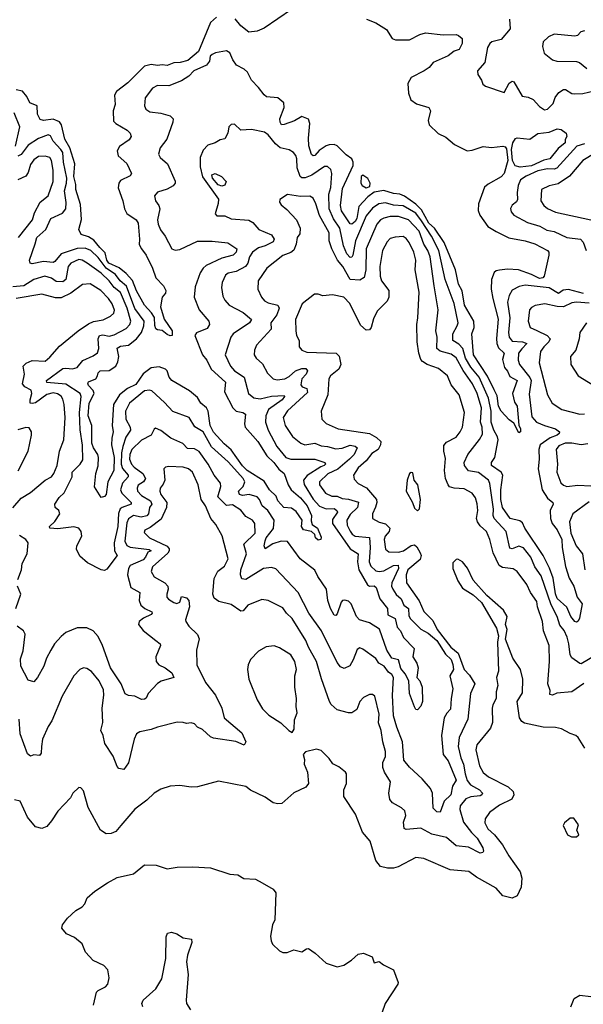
# Model space of a CAD drawing. Extents: x 1690054 to 1842981, y 782881 to 914114.
# Tile 412 of 656: x 1757927 to 1761438, y 896550 to 902682. Entities that reach past the tile are written whole.
import ezdxf

# ---------------------------------------------------------------- set-up
doc = ezdxf.new("R2010")
doc.units = 0

msp = doc.modelspace()

# ---------------------------------------------------------------- linework, layer by layer
at = {"layer": '0CON10XD'}
for points in [[(1759620.4, 902745), (1759449.4, 902630.6), (1759405, 902610), (1759355, 902605.5), (1759304.4, 902645), (1759268.1, 902688.1)], [(1759151.8, 902698.2), (1759114.8, 902665.2), (1759040, 902485), (1758975, 902429.3), (1758926.8, 902416.8), (1758886.6, 902413.4), (1758845, 902398.2), (1758815, 902402.2), (1758785, 902396.4), (1758745, 902404.3), (1758705, 902392.6), (1758600, 902290), (1758530.7, 902235), (1758517.3, 902212.7), (1758521.6, 902155), (1758508.3, 902115), (1758511, 902051), (1758525, 902035.5), (1758597.1, 901995), (1758614.4, 901975), (1758621.4, 901955), (1758609.2, 901935), (1758548.3, 901891.7), (1758535, 901866.7), (1758540, 901835), (1758595, 901785.8), (1758624.2, 901725), (1758615, 901710), (1758555, 901680.8), (1758544.8, 901665.2), (1758539.2, 901635), (1758568.6, 901555), (1758578.7, 901505), (1758593.4, 901475), (1758652, 901435), (1758665, 901415.3), (1758674, 901315), (1758671.6, 901281.6), (1758684.7, 901254.7), (1758715.2, 901215.2), (1758754.6, 901135), (1758774.7, 901074.7), (1758822, 901025), (1758836.7, 900995), (1758835, 900980), (1758813.3, 900955), (1758803.9, 900893.9), (1758827, 900817), (1758875.7, 900745), (1758877.5, 900715), (1758865, 900712.5), (1758845, 900722.5), (1758815, 900746.7), (1758785, 900750), (1758775, 900757.5), (1758767.8, 900777.8), (1758766.9, 900826.9), (1758747.6, 900857.6), (1758703.6, 900905), (1758655, 900993.1), (1758628.9, 901058.9), (1758591, 901101), (1758546.8, 901136.8), (1758482.8, 901165), (1758470.5, 901185), (1758459.8, 901229.8), (1758425, 901263), (1758389.4, 901309.4), (1758355, 901330), (1758308.8, 901345), (1758296.2, 901375), (1758312.3, 901437.7), (1758305, 901531.1), (1758276.9, 901625), (1758276.8, 901655), (1758263.7, 901705), (1758270, 901785), (1758239.9, 901885), (1758208, 901938), (1758187.3, 902027.3), (1758175, 902046.7), (1758135, 902063.8), (1758075, 902053.8), (1758055, 902060), (1758037.7, 902095), (1758035, 902145.5), (1757989.5, 902165), (1757972, 902205), (1757945, 902236.8), (1757905.7, 902245.7)], [(1760087.1, 902685), (1760145, 902662.8), (1760211.4, 902621.4), (1760246.1, 902566.1), (1760267.3, 902557.3), (1760355, 902557.5), (1760418.7, 902591.3), (1760455, 902600), (1760565, 902587.8), (1760645, 902590), (1760660, 902585), (1760682.5, 902565), (1760682.9, 902535), (1760663.6, 902496.4), (1760633.2, 902486.8), (1760595, 902456.7), (1760502.3, 902415), (1760476.6, 902385), (1760446.9, 902363.1), (1760365, 902322.5), (1760344.6, 902284.6), (1760348.8, 902225), (1760363.8, 902183.8), (1760398.6, 902158.6), (1760474.6, 902134.6), (1760485.5, 902115), (1760470.9, 902055), (1760476.7, 902026.7), (1760533.1, 901973.1), (1760581.1, 901951.1), (1760635, 901904.5), (1760715, 901865.6), (1760745, 901869.1), (1760813.6, 901893.6), (1760865, 901887.1), (1760935.7, 901895.7), (1760950.3, 901890.3), (1760958.7, 901878.7), (1760966.5, 901805), (1760944.8, 901725), (1760926.7, 901703.3), (1760845, 901659), (1760821.3, 901638.7), (1760784.7, 901535.3), (1760783.3, 901493.3), (1760792.5, 901465), (1760842.1, 901395), (1760895, 901363.5), (1760973, 901323), (1761075, 901304.7), (1761135, 901287.3), (1761215, 901244.4), (1761222.1, 901235), (1761222.6, 901215), (1761193.9, 901085), (1761185, 901074.2), (1761165, 901069.5), (1761114.5, 901095), (1761034.8, 901124.8), (1760965, 901127.9), (1760915, 901123.2), (1760895, 901119), (1760881.7, 901108.3), (1760864.7, 901065), (1760864.3, 901005), (1760873.3, 900945), (1760907.3, 900817.3), (1760895.8, 900695.8), (1760899.4, 900665), (1760909.6, 900639.6), (1760944.6, 900605), (1760934.2, 900565), (1760945.7, 900515.7), (1760965, 900493.8), (1760980.6, 900460.6), (1761026.2, 900435), (1760995.9, 900355), (1761009.6, 900299.6), (1761025.2, 900275), (1761036.9, 900156.9), (1761047.1, 900135), (1761045.6, 900115), (1761035, 900110), (1761005, 900168.8), (1760975, 900190), (1760925, 900244.2), (1760909.5, 900275), (1760900.2, 900340.2), (1760882.4, 900377.6), (1760841.4, 900461.4), (1760754, 900595), (1760744, 900725), (1760758.1, 900765), (1760755.2, 900805), (1760697.6, 900905), (1760683.2, 900993.2), (1760659.3, 901035), (1760641.7, 901125), (1760571.2, 901295), (1760511, 901385), (1760474.7, 901415), (1760428.7, 901498.7), (1760394.1, 901534.1), (1760322.8, 901582.8), (1760295, 901595.9), (1760255, 901600.5), (1760195, 901619), (1760135, 901608.3), (1760095, 901580), (1760040.1, 901519.9), (1760027.3, 901445), (1760016.2, 901425), (1759995, 901408.7), (1759985, 901411.2), (1759932.1, 901492.1), (1759926, 901525), (1759938.2, 901631.8), (1760003.5, 901775), (1760003.6, 901795), (1759995.3, 901815), (1759960.1, 901840.1), (1759905, 901895.9), (1759885, 901904.2), (1759855, 901903.7), (1759835, 901896.2), (1759791.3, 901868.7), (1759765, 901837.1), (1759755, 901835.5), (1759745, 901842.7), (1759726.9, 901896.9), (1759724.8, 901945), (1759734.6, 902035), (1759725, 902062), (1759685, 902080.5), (1759638.3, 902051.7), (1759575, 902028.8), (1759558.3, 902028.3), (1759548.8, 902045), (1759546.7, 902065), (1759574.1, 902135), (1759571.5, 902165), (1759535, 902195.4), (1759465, 902202.5), (1759449.1, 902215), (1759415, 902260.6), (1759370.5, 902305), (1759345, 902355.7), (1759325, 902374.4), (1759278.3, 902398.3), (1759253.5, 902433.5), (1759235.7, 902475.7), (1759215, 902489.5), (1759145.5, 902475.5), (1759125, 902465.9), (1759114.2, 902455), (1759109.2, 902425), (1759090.3, 902399.7), (1759011.8, 902365), (1758980, 902330), (1758935, 902301.2), (1758855, 902271.5), (1758785, 902271.9), (1758755, 902255.8), (1758708, 902195), (1758704.4, 902145), (1758712.5, 902125), (1758738, 902108), (1758805, 902100.4), (1758864.6, 902084.6), (1758881.9, 902065), (1758881.5, 902045), (1758842.5, 901937.5), (1758802.2, 901885), (1758791.9, 901845), (1758800.8, 901825), (1758848.1, 901785), (1758895, 901677.5), (1758894.4, 901665), (1758882.3, 901647.7), (1758845, 901627.9), (1758785, 901608), (1758766, 901585), (1758772, 901555), (1758794, 901525), (1758799.2, 901505), (1758785.6, 901435), (1758788.7, 901408.7), (1758803.8, 901373.8), (1758833.1, 901335), (1758875.5, 901255.5), (1758895, 901246.5), (1758925, 901251.1), (1759035, 901302), (1759125, 901302.7), (1759222.4, 901292.4), (1759280, 901255), (1759275, 901234), (1759256, 901215), (1759185, 901197.8), (1759088.7, 901151.3), (1759069.2, 901135), (1759051.5, 901105), (1759020.4, 901019.6), (1759014.6, 900955), (1759045, 900875.7), (1759105.8, 900805), (1759110, 900785), (1759095, 900760), (1759027.1, 900732.9), (1759018, 900715), (1759065.4, 900595), (1759091.9, 900561.9), (1759119.2, 900505), (1759209.4, 900425), (1759202.5, 900365), (1759255.2, 900265), (1759274.9, 900244.9), (1759316.4, 900236.4), (1759333.6, 900225), (1759326.6, 900165), (1759330.9, 900145), (1759409.2, 900055), (1759465.8, 899965), (1759509.3, 899925), (1759542, 899882), (1759574.4, 899855), (1759598.5, 899785), (1759618.7, 899755), (1759675.9, 899705), (1759717.7, 899655), (1759745.2, 899595), (1759741.9, 899561.9), (1759748.3, 899538.3), (1759780.8, 899515), (1759805, 899460), (1759803.3, 899445), (1759785, 899441.4), (1759770, 899455), (1759765.8, 899475.8), (1759743.8, 899493.8), (1759693.8, 899505), (1759682.5, 899525), (1759685.9, 899565.9), (1759649.8, 899619.8), (1759619.2, 899639.2), (1759571.8, 899645), (1759534.8, 899685), (1759525, 899715.4), (1759482.3, 899755), (1759448.9, 899808.9), (1759344.6, 899874.6), (1759315, 899904.1), (1759245, 900004), (1759199.7, 900039.7), (1759135, 900113.2), (1759113.5, 900155), (1759101.3, 900245), (1759090.9, 900265), (1759056.1, 900295), (1759035, 900329.6), (1758985, 900370.7), (1758874.9, 900434.9), (1758858.3, 900455), (1758845, 900494.4), (1758835, 900506.4), (1758795, 900519.6), (1758745, 900514.7), (1758695, 900476.9), (1758649.5, 900410.5), (1758597.5, 900385), (1758547.6, 900345), (1758511, 900285), (1758503.1, 900155), (1758510, 900115), (1758500.2, 900075), (1758498.7, 900035), (1758516.3, 899955), (1758514.2, 899875), (1758475.9, 899805), (1758465.4, 899725), (1758455, 899712.9), (1758435, 899706.2), (1758393.3, 899773.3), (1758401.8, 899855), (1758416.3, 899903.7), (1758418, 899955), (1758413.3, 899975), (1758387.6, 900015), (1758376.7, 900045), (1758377, 900155), (1758353.6, 900215), (1758360.6, 900295), (1758391.1, 900355), (1758385, 900372.5), (1758356, 900405), (1758350.8, 900419.2), (1758355, 900426.4), (1758402.1, 900445), (1758411.8, 900465), (1758416.5, 900483.5), (1758427.5, 900495), (1758485, 900497.8), (1758525.5, 900524.5), (1758539, 900551), (1758544.8, 900585), (1758533.4, 900636.6), (1758555, 900649.7), (1758605, 900655.2), (1758655, 900693.8), (1758685.4, 900735), (1758700.3, 900775), (1758701.2, 900805), (1758643.8, 900883.8), (1758592.4, 901022.4), (1758552.3, 901055), (1758522.9, 901095), (1758464.7, 901134.7), (1758415, 901201.3), (1758370, 901245), (1758335, 901259), (1758285, 901256.7), (1758185, 901223.2), (1758145, 901175.5), (1758135, 901171.1), (1758075, 901175.7), (1758005, 901161.5), (1757992.9, 901165), (1757988.5, 901185), (1758022.9, 901287.1)], [(1760977.8, 902685), (1760982.3, 902625), (1760925, 902558.9), (1760868, 902545), (1760855.5, 902535), (1760841.5, 902508.5), (1760823.4, 902416.6), (1760778.2, 902365), (1760780.8, 902340.8), (1760803.3, 902305), (1760810.7, 902280.7), (1760828.3, 902268.3), (1760945, 902230), (1760975, 902286.2), (1760995, 902298.8), (1761005, 902296.2), (1761055.8, 902205.8), (1761095, 902199.5), (1761125, 902186.1), (1761165, 902140.9), (1761195, 902120.9), (1761215, 902124.5), (1761250.1, 902159.9), (1761262.1, 902197.9), (1761285, 902229.6), (1761315, 902246.7), (1761327, 902247), (1761365, 902223.3), (1761385, 902220.5), (1761435, 902222.7), (1761505, 902239.6)], [(1761445, 902613.6), (1761422.2, 902607.8), (1761401.2, 902585), (1761385, 902579.5), (1761255, 902591.6), (1761220.4, 902575), (1761187.5, 902545), (1761182.5, 902515), (1761193.9, 902473.9), (1761245, 902432.2), (1761273.6, 902423.6), (1761395, 902421.8), (1761413.9, 902416.1), (1761459.1, 902379.1)], [(1757900, 901895), (1757928, 902015), (1757893.1, 902103.1)], [(1761055, 900631.9), (1761034.3, 900605), (1761032.7, 900562.7), (1761040, 900535), (1761104.3, 900454.3), (1761113, 900435), (1761099.4, 900349.4), (1761117.9, 900207.9), (1761146.2, 900176.2), (1761195, 900154.1), (1761265, 900134.7), (1761288.2, 900115), (1761287.1, 900105), (1761273.8, 900095), (1761232, 900078), (1761169.1, 900035), (1761160.6, 900005), (1761162.7, 899945), (1761156.6, 899885), (1761180.3, 899755), (1761215, 899703.1), (1761247.5, 899675), (1761250, 899665), (1761230.7, 899625), (1761232.7, 899575), (1761244.1, 899545), (1761275.5, 899505.5), (1761304.7, 899445), (1761305.8, 899395.8), (1761326.5, 899276.5), (1761349.8, 899205), (1761379.4, 899155), (1761400, 899085), (1761430, 899045), (1761414.6, 898955), (1761404.7, 898935.3), (1761395, 898930.4), (1761384.2, 898934.2), (1761359.2, 898965), (1761334, 899024), (1761275, 899077.3), (1761264.1, 899105.9), (1761249.6, 899205), (1761227.1, 899267.1), (1761188.1, 899345), (1761074, 899515), (1761058.8, 899548.8), (1761041.1, 899561.1), (1760982.3, 899575), (1760934.4, 899644.4), (1760922.9, 899695), (1760923.6, 899755), (1760936.3, 899845), (1760925.4, 899865), (1760865.5, 899905), (1760865.6, 899925), (1760885.6, 899955), (1760906.3, 900065), (1760902.4, 900085), (1760879.2, 900125), (1760864.5, 900175), (1760864.2, 900245), (1760847.3, 900325), (1760787.9, 900455), (1760737.4, 900517.4), (1760703.2, 900575), (1760686.3, 900635), (1760661.9, 900661.9), (1760625.3, 900685.3), (1760625, 900726), (1760652.8, 900775), (1760657.5, 900795), (1760633, 900915), (1760576.7, 901065), (1760537.2, 901245), (1760491.8, 901335), (1760430.4, 901429.6), (1760395, 901477.6), (1760315, 901523.5), (1760255, 901527.7), (1760205, 901542.4), (1760163.8, 901535), (1760125, 901507.6), (1760085, 901460.8), (1760017.5, 901305), (1760001.6, 901215), (1759995, 901202.5), (1759985, 901200.4), (1759965.2, 901225), (1759943.8, 901275), (1759920.7, 901385), (1759881.5, 901441.5), (1759854.1, 901505), (1759852.3, 901595), (1759865, 901636.7), (1759871.1, 901725), (1759865, 901750), (1759845, 901768.5), (1759825, 901767.1), (1759746.3, 901713.7), (1759705, 901696.5), (1759685, 901697.1), (1759674.7, 901705), (1759655, 901760.8), (1759653.8, 901815), (1759647.4, 901837.4), (1759632.3, 901855), (1759605, 901871.4), (1759550, 901885), (1759519.6, 901909.6), (1759474.6, 901964.6), (1759452.4, 901982.4), (1759371.7, 901998.3), (1759303.6, 901993.6), (1759265, 902032.5), (1759245, 902030), (1759229.2, 902015), (1759224, 901975), (1759205, 901940), (1759175, 901933.8), (1759144.4, 901915.6), (1759098.6, 901901.4), (1759070.5, 901869.5), (1759052, 901825), (1759050.5, 901765), (1759065, 901702.9), (1759164.2, 901565), (1759162.7, 901537.3), (1759144.1, 901474.1), (1759155, 901461.2), (1759205, 901460.6), (1759245, 901442.5), (1759355, 901434.6), (1759379.9, 901419.9), (1759415.7, 901375), (1759495, 901343.5), (1759512.1, 901315), (1759505, 901299.1), (1759455.9, 901274.1), (1759415, 901262.3), (1759376.1, 901235), (1759359.3, 901205), (1759347.9, 901165), (1759333.2, 901145), (1759275, 901113.8), (1759226.2, 901103.8), (1759208.8, 901091.2), (1759187.9, 901045), (1759184.7, 901015), (1759191.4, 900961.4), (1759205.3, 900935.3), (1759232.5, 900905), (1759319.4, 900859.4), (1759371.1, 900815), (1759359.1, 900795), (1759257.3, 900725), (1759241.6, 900705), (1759206.7, 900595), (1759240, 900525), (1759265, 900495.3), (1759325.2, 900455.2), (1759351.5, 900355), (1759385, 900327.7), (1759425, 900320.3), (1759495, 900337.3), (1759575, 900342.5), (1759576.9, 900335), (1759560.8, 900315), (1759476, 900255), (1759460, 900215), (1759458.2, 900175), (1759475.3, 900125), (1759527.5, 900025), (1759585, 899956), (1759616.2, 899946.2), (1759765, 899945.3), (1759826.7, 899925), (1759832.5, 899915), (1759824.2, 899905), (1759802.1, 899897.9), (1759716.5, 899843.5), (1759695.2, 899815), (1759697.8, 899787.8), (1759755, 899695.9), (1759795, 899652.9), (1759835, 899636.8), (1759885, 899637.5), (1759903.2, 899625), (1759905.9, 899615), (1759875, 899569.4), (1759875.3, 899545), (1759985.9, 899385.9), (1760035, 899356.4), (1760031.9, 899305), (1760039.3, 899255), (1760092.9, 899162.9), (1760105, 899154.5), (1760134.7, 899155.3), (1760147.6, 899145), (1760170.7, 899075), (1760217.8, 899015), (1760219.2, 898975), (1760265, 898952.7), (1760278.1, 898898.1), (1760297.8, 898875), (1760317.5, 898835), (1760383.8, 898765), (1760376.5, 898715), (1760400.5, 898675), (1760408.1, 898645), (1760401.1, 898585), (1760418.9, 898565), (1760433.3, 898525), (1760436.7, 898435), (1760425, 898406), (1760405, 898383.3), (1760395, 898386.7), (1760385, 898403.3), (1760354.4, 898485.6), (1760350.7, 898565), (1760327.4, 898607.4), (1760300.4, 898640.4), (1760287.1, 898695), (1760245, 898705.5), (1760212.9, 898755), (1760167.3, 898887.3), (1760105.3, 898925.3), (1760044.4, 898944.4), (1760024.6, 898965), (1759991.2, 899045), (1759975, 899060), (1759952.1, 899067.9), (1759938.1, 899065), (1759929.3, 899055), (1759905, 898982.5), (1759895, 898971.4), (1759885, 898974.3), (1759862.5, 899015), (1759846.2, 899065), (1759836.9, 899135), (1759784.3, 899214.3), (1759765, 899254.4), (1759674.2, 899324.2), (1759595, 899432.5), (1759555, 899434.7), (1759503.1, 899416.9), (1759455, 899386.2), (1759449.5, 899405), (1759455, 899435.8), (1759463.1, 899455), (1759507.5, 899512.5), (1759511.5, 899565), (1759472.5, 899625), (1759437.8, 899655), (1759419.7, 899695), (1759405, 899710.3), (1759355.4, 899725.4), (1759315, 899718.6), (1759295.4, 899725.4), (1759290, 899745), (1759319.5, 899775), (1759329.2, 899805), (1759319.2, 899825), (1759265, 899884.6), (1759225, 899928.7), (1759122.2, 900022.2), (1759070, 900115), (1759017, 900147), (1758982.9, 900205), (1758881.1, 900241.1), (1758828.7, 900298.7), (1758750.3, 900370.3), (1758734.7, 900374.7), (1758705, 900370), (1758611.3, 900295), (1758585.3, 900245), (1758588.8, 900195), (1758614.1, 900145), (1758616.8, 900125), (1758588.1, 900081.9), (1758568.4, 900025), (1758560.8, 899985), (1758558.7, 899915), (1758567, 899887), (1758602.5, 899845), (1758603.1, 899835), (1758566.8, 899795), (1758555.2, 899755), (1758563, 899733), (1758620.4, 899675), (1758622.1, 899665), (1758564.6, 899645), (1758553.7, 899635), (1758543.2, 899606.8), (1758538.4, 899525), (1758515.5, 899425), (1758518.4, 899375), (1758533.1, 899345), (1758469.1, 899260.9), (1758455, 899251.8), (1758435, 899255.9), (1758348.7, 899298.7), (1758301.3, 899341.3), (1758280.6, 899385), (1758282.9, 899405), (1758312.9, 899465), (1758308.8, 899495), (1758295.3, 899515.3), (1758265, 899523.6), (1758165, 899510.4), (1758113.8, 899515), (1758113.1, 899525), (1758145, 899557.5), (1758176.1, 899605), (1758170.3, 899625), (1758148.8, 899645), (1758145.3, 899665), (1758173.7, 899706.3), (1758203.6, 899735), (1758254, 899835), (1758254.7, 899865), (1758303.5, 899915), (1758319.1, 899940.9), (1758317.2, 900032.8), (1758302.6, 900127.4), (1758298.8, 900235), (1758310.6, 900335), (1758304.3, 900355), (1758215, 900413.1), (1758095, 900421.9), (1758093.1, 900435), (1758195, 900509), (1758215, 900512.6), (1758255, 900507.6), (1758285, 900515.5), (1758320.2, 900559.8), (1758385, 900588.2), (1758412.3, 900607.7), (1758420.3, 900635), (1758416.2, 900695), (1758424.1, 900715.9), (1758445, 900720.3), (1758485, 900711.6), (1758515, 900718.6), (1758590.7, 900759.3), (1758612.4, 900785), (1758618.7, 900805), (1758596.7, 900885), (1758555, 900983.7), (1758515.9, 901015), (1758484.8, 901055), (1758434.3, 901104.3), (1758346.2, 901165), (1758315.6, 901185), (1758295, 901188.2), (1758245, 901165.9), (1758229.2, 901145), (1758213.2, 901065), (1758195, 901048.9), (1758155, 901051.3), (1758125, 901073), (1758084.4, 901085.6), (1758015, 901063.9), (1757953.1, 901025), (1757885, 901018.1)], [(1758022.9, 901287.1), (1758032.9, 901325), (1758089.6, 901375), (1758120, 901445), (1758193.6, 901476.4), (1758214.8, 901505.2), (1758216.8, 901543.2), (1758206.6, 901616.6), (1758219, 901665), (1758219.5, 901695), (1758200, 901795), (1758194.8, 901855), (1758183.4, 901875), (1758135.7, 901925), (1758118.4, 901958.4), (1758105, 901964.7), (1758045, 901942.2), (1757978.8, 901901.2), (1757935, 901841.9), (1757915, 901832)], [(1761045, 901763.8), (1761012.5, 901772.5), (1760996.4, 901805), (1760991.1, 901875), (1760997.9, 901915), (1761015, 901943.1), (1761025, 901946.7), (1761105, 901938.5), (1761155, 901972.9), (1761225, 901982.5), (1761275, 902001.9), (1761299.1, 901999.1), (1761330, 901975), (1761335.8, 901955), (1761324.4, 901935.6), (1761323.8, 901915), (1761280.8, 901879.2), (1761229.7, 901815), (1761191.5, 901808.5), (1761115, 901772.9), (1761045, 901763.8)], [(1761445, 901909.9), (1761398.1, 901895), (1761272.8, 901757.2), (1761255, 901751.1), (1761215, 901754.4), (1761155, 901740.6), (1761082.2, 901707.8), (1761047.3, 901685), (1761030.9, 901649.1), (1761025.2, 901605.2), (1761028, 901562), (1761021.2, 901548.8), (1760993.6, 901526.4), (1760984.2, 901505.8), (1760987.5, 901485), (1761005, 901465.7), (1761089.1, 901419.1), (1761167.4, 901397.4), (1761211.3, 901371.3), (1761255, 901362.7), (1761335.8, 901325), (1761419.2, 901315), (1761437.2, 901297.2), (1761456.2, 901245)], [(1757919.2, 901325), (1758006.7, 901435), (1758019.6, 901480.4), (1758054.6, 901545), (1758105, 901585.6), (1758134.8, 901675), (1758136.2, 901745), (1758125.7, 901805.7), (1758115, 901823.5), (1758085, 901833.2), (1758045, 901830), (1758015, 901808.8), (1757995, 901780), (1757979.6, 901730.4), (1757965, 901707.5), (1757914.8, 901685.2)], [(1761514.2, 901854.2), (1761435, 901805.4), (1761352.2, 901707.8), (1761280.8, 901659.3), (1761225, 901647.1), (1761176.2, 901625), (1761172.9, 901555), (1761190.6, 901525), (1761215, 901505.5), (1761265, 901482.7), (1761485, 901435.9)], [(1759185, 901645.6), (1759164.1, 901654.1), (1759127.1, 901695), (1759124.3, 901715.7), (1759145, 901724.3), (1759182.9, 901705), (1759212, 901675), (1759205, 901651.2), (1759185, 901645.6)], [(1760085, 901634.9), (1760106.8, 901643.2), (1760110.2, 901665), (1760095, 901693.1), (1760065, 901714.7), (1760054.6, 901705.4), (1760051.4, 901665), (1760060.3, 901650.3), (1760085, 901634.9)], [(1761525, 898731.2), (1761425, 898671.1), (1761415, 898671.9), (1761365, 898708.1), (1761355, 898726.7), (1761348.3, 898795), (1761336.9, 898836.9), (1761317.4, 898877.4), (1761291.4, 898911.4), (1761275.7, 898965), (1761237.3, 899037.3), (1761175, 899217.7), (1761136.2, 899275), (1761110.2, 899335), (1761065, 899392.9), (1761035, 899403.8), (1760995, 899385.9), (1760980.5, 899390.5), (1760957.9, 899495), (1760883, 899575), (1760876.8, 899595), (1760877.2, 899632.8), (1760854.3, 899794.3), (1760846.6, 899815), (1760785, 899862.8), (1760722.3, 899872.3), (1760697.3, 899905), (1760696.4, 899925), (1760717.3, 899975), (1760791.7, 900068.3), (1760809.1, 900100.9), (1760808.1, 900145), (1760796.5, 900175), (1760803, 900265), (1760776.7, 900355), (1760747.5, 900415), (1760688.4, 900498.4), (1760645, 900576.3), (1760615, 900599.6), (1760545, 900617.2), (1760526.1, 900635), (1760526.3, 900705), (1760519.8, 900745), (1760534.1, 900875), (1760507.5, 901025), (1760484.5, 901205), (1760469.8, 901245), (1760444.6, 901284.6), (1760415.2, 901365), (1760348.7, 901435), (1760285.9, 901455.9), (1760235, 901455.9), (1760195, 901447.3), (1760175, 901436.8), (1760151, 901409), (1760085.2, 901255), (1760082, 901125), (1760073, 901077), (1760045, 901060.8), (1759985, 901065.2), (1759938.8, 901145), (1759906.2, 901185), (1759871.7, 901255), (1759855.3, 901305), (1759853.6, 901355), (1759793.3, 901463.2), (1759770.7, 901535), (1759755, 901570), (1759735, 901584.3), (1759675, 901580.6), (1759595, 901594.2), (1759547.1, 901562.9), (1759545.6, 901545), (1759555, 901528.6), (1759590.9, 901500.9), (1759650.6, 901435), (1759672.9, 901385), (1759672.3, 901347.7), (1759654.2, 901325), (1759649.2, 901285), (1759633.9, 901246.1), (1759615, 901232.3), (1759565, 901213.1), (1759465.3, 901134.7), (1759411.5, 901055), (1759410, 901005), (1759432.2, 900955), (1759452.3, 900932.3), (1759475, 900918.8), (1759535, 900905.4), (1759542.4, 900885), (1759529.4, 900845), (1759490.5, 900795), (1759494, 900755), (1759402.5, 900655), (1759389.4, 900625), (1759386.9, 900595), (1759400, 900575), (1759439.4, 900539.4), (1759470, 900480), (1759506.4, 900446.4), (1759531.2, 900438.8), (1759577.8, 900445), (1759605, 900460), (1759645, 900494.5), (1759685, 900510.4), (1759709.2, 900509.2), (1759720.4, 900495), (1759710.9, 900475), (1759684.2, 900445.8), (1759678.1, 900408.1), (1759685.3, 900395.3), (1759714.7, 900384.7), (1759719.5, 900360.5), (1759595, 900245.4), (1759568.8, 900205), (1759581.1, 900155), (1759627, 900087), (1759677.5, 900045), (1759702.5, 900035), (1759765, 900044.1), (1759805, 900028.9), (1759845, 900024.7), (1759895, 900008.7), (1759935, 900013.2), (1759985, 900033.1), (1760016, 900026), (1760028.2, 900015), (1760009.2, 899975), (1759981.3, 899945), (1759907.7, 899882.3), (1759847, 899853), (1759794.7, 899805), (1759794.5, 899784.5), (1759832.5, 899732.5), (1759872, 899715), (1759905, 899715.3), (1759935, 899701), (1759975, 899696.8), (1760037, 899677), (1760031.1, 899645), (1759985, 899600), (1759965.2, 899565), (1759967.6, 899535), (1759985, 899496.5), (1759998, 899478), (1760016, 899466), (1760106.5, 899456.5), (1760110.5, 899395), (1760103.5, 899305), (1760115, 899278.9), (1760145, 899250), (1760165, 899245.7), (1760195, 899250), (1760255, 899283.4), (1760284.8, 899284.8), (1760285.8, 899265), (1760243.9, 899175), (1760243.7, 899155), (1760251.7, 899135), (1760272.2, 899102.2), (1760303.3, 899075), (1760318.9, 899035), (1760348.1, 899015), (1760350.2, 898970.2), (1760360.3, 898950.3), (1760425, 898886.5), (1760470.6, 898860.6), (1760525.5, 898815), (1760579.9, 898729.9), (1760615, 898698.1), (1760625.3, 898665.3), (1760628.6, 898635), (1760605.8, 898595), (1760624.6, 898514.6), (1760613.6, 898455), (1760611.1, 898388.9), (1760586.8, 898363.2), (1760571.8, 898335), (1760553.9, 898225), (1760563.7, 898105), (1760595, 898065.5), (1760644.7, 897945), (1760622, 897908), (1760613.1, 897855), (1760571.6, 897815), (1760545, 897747.1), (1760525, 897747.9), (1760502.1, 897772.1), (1760498.9, 897865), (1760485, 897893.8), (1760433.2, 897953.2), (1760355, 898025.8), (1760319.5, 898069.5), (1760312.3, 898185), (1760276.1, 898275), (1760256, 898346), (1760250, 898475), (1760255.1, 898585.1), (1760245.6, 898605), (1760225, 898619), (1760197.8, 898655), (1760164.9, 898674.9), (1760145, 898703), (1760065, 898762.2), (1760045, 898770), (1760029.3, 898760.7), (1760003.8, 898695), (1759982.2, 898657.8), (1759948.3, 898641.7), (1759925, 898650.8), (1759905, 898679.2), (1759806.5, 898876.5), (1759728.2, 898985), (1759661.1, 899115), (1759522.8, 899262.8), (1759495, 899270.5), (1759445, 899263.8), (1759335, 899196.5), (1759310.6, 899200.6), (1759302.2, 899225), (1759305.2, 899255), (1759340.6, 899355), (1759322.7, 899415), (1759392.8, 899485), (1759392.5, 899545), (1759376.7, 899565), (1759335, 899589.1), (1759305, 899628.2), (1759251.7, 899661.7), (1759215, 899657.1), (1759160.8, 899710.8), (1759179.5, 899775), (1759176.9, 899795), (1759138.5, 899845), (1759100.3, 899915), (1759045, 899992.2), (1759015, 900008.9), (1758972.1, 900012.1), (1758942.3, 900042.3), (1758867.5, 900075), (1758805, 900123.1), (1758772.7, 900137.3), (1758765, 900132.5), (1758746.2, 900093.8), (1758685, 900062.8), (1758624.4, 900005), (1758612.6, 899975), (1758611.6, 899945), (1758623.6, 899915), (1758639.6, 899895), (1758693.9, 899855), (1758709.8, 899825), (1758698.4, 899805), (1758665, 899783.1), (1758658, 899765), (1758660.6, 899745), (1758685, 899719), (1758741.3, 899685), (1758750.6, 899665), (1758735, 899643.8), (1758728.6, 899605), (1758718.1, 899591.9), (1758684.3, 899584.3), (1758635, 899593.6), (1758605, 899574), (1758595, 899548), (1758581, 899435), (1758595, 899408.5), (1758615, 899397.2), (1758732.7, 899382.7), (1758746.2, 899375), (1758725, 899366.9), (1758711, 899335), (1758695, 899318.7), (1758615, 899283.1), (1758604.7, 899265), (1758597.9, 899225), (1758619.6, 899145), (1758674.4, 899115), (1758671.5, 899065), (1758680.9, 899035), (1758705.5, 899015), (1758750, 898995), (1758751.9, 898985), (1758745, 898977.2), (1758697.8, 898955), (1758671.4, 898935), (1758666.9, 898915), (1758695, 898877.5), (1758775.6, 898815)], [(1761441.2, 898548.8), (1761365, 898496.5), (1761272.9, 898487.1), (1761245, 898474.3), (1761228.8, 898478.8), (1761231.4, 898505), (1761216.7, 898545), (1761226.8, 898685), (1761225.4, 898785), (1761190, 898875), (1761184.1, 898935), (1761152.7, 899025), (1761148.1, 899058.1), (1761108.9, 899115), (1761085.4, 899165), (1761025, 899246.4), (1761001.3, 899261.3), (1760935, 899270.4), (1760913.2, 899283.2), (1760875, 899360.8), (1760855.3, 899445), (1760835.3, 899495), (1760795, 899529.6), (1760777.9, 899555), (1760773.1, 899575), (1760780.3, 899625), (1760777.4, 899667.4), (1760765.4, 899705), (1760745, 899734.3), (1760695, 899760.4), (1760632.5, 899765), (1760605, 899773.5), (1760594.7, 899784.7), (1760578.6, 899825), (1760572.7, 899875), (1760579.1, 899949.1), (1760568.6, 899995), (1760569, 900031), (1760585, 900051.2), (1760645, 900082.5), (1760670.6, 900115), (1760685.5, 900144.5), (1760698.5, 900235), (1760665, 900346), (1760615, 900409.2), (1760590.8, 900465), (1760535, 900510.7), (1760465.6, 900535), (1760435, 900553.9), (1760425, 900566.9), (1760412.5, 900605), (1760403.3, 900675), (1760400.7, 900785), (1760405.9, 900825), (1760414.6, 900985), (1760391.2, 901125), (1760394, 901184), (1760381.8, 901235), (1760353.2, 901295), (1760335, 901319.1), (1760315, 901331.2), (1760265, 901327.9), (1760235, 901319.1), (1760215, 901298.6), (1760186.2, 901245), (1760170, 901145), (1760171.4, 901085), (1760181.5, 901055), (1760225.7, 900995), (1760225.7, 900955), (1760215, 900928.5), (1760153, 900867), (1760131, 900819), (1760115.3, 900765), (1760105, 900751.1), (1760085, 900748.5), (1760049.4, 900779.4), (1759983.4, 900915), (1759945, 900954.6), (1759875, 900969.5), (1759815, 900962.9), (1759785, 900972.5), (1759762.5, 900972.5), (1759687.1, 900912.9), (1759645.5, 900815), (1759646.7, 900745), (1759651.8, 900715), (1759667.8, 900685), (1759667.5, 900645), (1759683.8, 900623.8), (1759715, 900612.5), (1759898.8, 900605), (1759917.3, 900587.3), (1759927.1, 900535), (1759914.2, 900505.8), (1759863.3, 900465), (1759852.2, 900445), (1759846.7, 900345), (1759804.4, 900245), (1759808.1, 900195), (1759835, 900166.7), (1759910, 900135), (1760105, 900106.1), (1760150, 900080), (1760175.4, 900055), (1760174, 900035), (1760160, 900005), (1760119.9, 899980.1), (1760086, 899934), (1760035, 899891.9), (1760006.7, 899845), (1760010.6, 899820.6), (1760035, 899793.1), (1760086.4, 899766.4), (1760148.4, 899695), (1760150.6, 899675), (1760143.3, 899646.7), (1760123.6, 899605), (1760124.4, 899575), (1760165, 899553.4), (1760205, 899543.4), (1760231.8, 899515), (1760227.8, 899495), (1760204.1, 899465), (1760197.3, 899445), (1760205, 899384.3), (1760227, 899367), (1760286, 899366), (1760316.7, 899375), (1760365, 899406.9), (1760385, 899412.2), (1760400, 899400), (1760422.1, 899362.1), (1760427.5, 899345), (1760420.3, 899319.7), (1760343.5, 899255), (1760334.3, 899225), (1760335.2, 899175.2), (1760415, 899062.1), (1760445, 898996.9), (1760499.8, 898939.8), (1760527.8, 898885), (1760613.1, 898775), (1760657.8, 898737.8), (1760695.1, 898635), (1760729.4, 898599.4), (1760760.9, 898545), (1760734.8, 898485.2), (1760717.7, 898325), (1760665, 898210.6), (1760657.5, 898155), (1760673.9, 898085), (1760692.1, 898045), (1760701, 897985), (1760715, 897944.1), (1760735, 897917), (1760790.8, 897885), (1760808.8, 897865), (1760806.4, 897855), (1760795, 897848.8), (1760737.5, 897842.5), (1760705, 897830), (1760671.2, 897785), (1760667.6, 897762.4), (1760691.1, 897685), (1760740.5, 897620.5), (1760775.9, 897585), (1760810.8, 897525), (1760815.8, 897504.2), (1760812.5, 897495), (1760795, 897492), (1760721.7, 897528.3), (1760645, 897537.8), (1760585, 897587.9), (1760495, 897610), (1760425.9, 897645.9), (1760335, 897639.5), (1760320.8, 897645), (1760317.7, 897685), (1760331.2, 897725), (1760325.6, 897755), (1760305, 897773.1), (1760248, 897805), (1760231.9, 897825), (1760225.5, 897865), (1760235.5, 897935), (1760198.2, 897995), (1760188.5, 898025), (1760189.1, 898055), (1760205.9, 898094.1), (1760205.4, 898124.6), (1760188.7, 898185), (1760179.2, 898255), (1760162.6, 898302.6), (1760165, 898357.5), (1760139.2, 898469.2), (1760125, 898478.8), (1760105, 898480), (1760068.3, 898461.7), (1760046, 898435), (1760026.2, 898385), (1759995, 898365.8), (1759975, 898364.3), (1759905, 898384.3), (1759867, 898417), (1759855.6, 898435), (1759807, 898577), (1759775.4, 898685), (1759724.8, 898774.8), (1759709.2, 898815), (1759625, 898952.7), (1759589.2, 898985), (1759565, 899019.5), (1759475, 899065.5), (1759435, 899071.5), (1759347.5, 899035), (1759319.7, 899000.3), (1759305, 898997.7), (1759245, 899040.9), (1759167.7, 899057.7), (1759139.1, 899079.1), (1759129.6, 899105), (1759138.3, 899201.7), (1759161.4, 899248.6), (1759201.8, 899278.2), (1759225.4, 899325), (1759187.6, 899467.6), (1759149, 899539), (1759118.2, 899575), (1759083.6, 899655), (1759057.9, 899695), (1759038.4, 899785), (1759004.2, 899865), (1758978.8, 899885), (1758945, 899896.2), (1758855, 899900), (1758835.6, 899894.4), (1758825.6, 899884.4), (1758830, 899815), (1758821, 899789), (1758802.3, 899765), (1758799.1, 899745), (1758805.9, 899725), (1758842.4, 899675), (1758842.2, 899645), (1758808.1, 899571.9), (1758740, 899520), (1758707.1, 899502.9), (1758702.5, 899487.5), (1758734.4, 899455), (1758845, 899403.9), (1758857.6, 899387.6), (1758858.9, 899375), (1758850.4, 899359.6), (1758753.6, 899275), (1758745.5, 899245), (1758765, 899211.4), (1758831.2, 899175), (1758848.8, 899155), (1758852, 899135), (1758842.9, 899105), (1758844.2, 899085), (1758852.9, 899072.9), (1758887.7, 899052.3), (1758905, 899045.8), (1758923.8, 899055), (1758935, 899090), (1758965, 899082.5), (1758980, 899065), (1758984.2, 899025), (1758960, 898945), (1758962, 898935), (1758981.2, 898905), (1759033.4, 898853.4), (1759045.6, 898825.6), (1759027.1, 898755), (1759029.4, 898665), (1759083.6, 898555), (1759145.9, 898475), (1759186.3, 898395), (1759201.1, 898335), (1759310, 898240), (1759334.4, 898185), (1759325, 898164), (1759273.7, 898186.3), (1759135, 898206.4), (1759115, 898216.7), (1759065, 898260.6), (1759035, 898275.8), (1759015.8, 898295.8), (1758995, 898302.9), (1758965, 898298), (1758945, 898305.8), (1758906.8, 898306.8), (1758785, 898276)], [(1757885, 899641.2), (1757935, 899702.5), (1757993.2, 899736.8), (1758085, 899814), (1758124.6, 899835.4), (1758140, 899855), (1758160, 899905), (1758174.4, 899995), (1758201.5, 900065), (1758209.7, 900205), (1758203.8, 900285), (1758195, 900318.8), (1758185, 900337.5), (1758162, 900352), (1758135, 900357.4), (1758095, 900347.8), (1758025, 900296.8), (1758005, 900291.2), (1757993.1, 900295), (1757991.5, 900315), (1758001.8, 900355), (1757997.9, 900375), (1757959.4, 900395), (1757944.7, 900415), (1757956.7, 900475), (1757948.7, 900525), (1757967.1, 900542.9), (1758005, 900559.7), (1758085, 900555.6), (1758115, 900580.6), (1758175, 900648.1), (1758291.4, 900745), (1758355, 900787.5), (1758386.4, 900803.6), (1758446.2, 900813.8), (1758493.1, 900835), (1758513.2, 900855), (1758516.5, 900873.5), (1758503.3, 900913.3), (1758480.8, 900945), (1758432.7, 900995), (1758365, 901036.5), (1758317.2, 901032.8), (1758245, 900979.6), (1758185, 900949.3), (1758149.5, 900949.5), (1758065, 900973.2), (1757905, 900946.3)], [(1761437.9, 900977.9), (1761345, 901002.2), (1761312.6, 900997.4), (1761283.6, 900976.4), (1761225, 901011.6), (1761075, 901029.3), (1761038.5, 901021.5), (1760995, 900997.8), (1760974.8, 900965.2), (1760966.3, 900923.7), (1760980.4, 900825), (1760971.6, 900735), (1760975.3, 900705), (1760995, 900681.1), (1761058.8, 900675), (1761086.2, 900666.2), (1761055, 900631.9)], [(1761475, 900917.5), (1761395, 900922.9), (1761365, 900918.6), (1761315, 900893.8), (1761275.6, 900895.6), (1761198, 900912), (1761138.1, 900901.9), (1761115, 900890), (1761102.5, 900875), (1761093.8, 900805), (1761105.7, 900765), (1761147.3, 900747.3), (1761211.8, 900715), (1761230.9, 900695), (1761223.8, 900675), (1761192.1, 900645), (1761171.3, 900615), (1761163.4, 900545), (1761213.6, 900345), (1761244.5, 900294.5), (1761304, 900255), (1761415, 900226.1), (1761445, 900226.8)], [(1761457.1, 900795), (1761416.9, 900735), (1761412.5, 900695), (1761390, 900625), (1761358.6, 900585), (1761359.5, 900535), (1761405, 900464.4), (1761535, 900384.6)], [(1757917.2, 899872.8), (1757979.5, 899995), (1758000, 900095), (1758000, 900115), (1757985, 900140), (1757965, 900143.3), (1757915, 900128)], [(1761465, 900041.2), (1761423.9, 900033.9), (1761365.6, 900045.6), (1761325.3, 900044.7), (1761285, 900027.9), (1761269.3, 900005), (1761276.8, 899915), (1761273.4, 899865), (1761298.5, 899798.5), (1761313.2, 899783.2), (1761335, 899775.4), (1761403, 899783), (1761485, 899778.4)], [(1760405, 899622.5), (1760417.5, 899635), (1760423.3, 899695), (1760406, 899785), (1760383.3, 899815), (1760375, 899860), (1760365, 899862.5), (1760353.9, 899856.1), (1760340, 899815), (1760333.3, 899745), (1760373.3, 899675), (1760385, 899640), (1760405, 899622.5)], [(1761475, 899680.4), (1761373.2, 899605), (1761352.4, 899555), (1761359.6, 899485), (1761392.3, 899405), (1761432.8, 899355), (1761446.4, 899255)], [(1757915.3, 899195), (1757938.5, 899255), (1757942.7, 899295), (1757973.1, 899355), (1757978.6, 899425), (1757965.7, 899445), (1757925, 899470.3)], [(1761447.9, 898145), (1761405, 898212), (1761390, 898225), (1761355.7, 898235.7), (1761302.5, 898265), (1761265, 898273.1), (1761187.5, 898275), (1761071.3, 898301.3), (1761055, 898312), (1761039.4, 898335), (1761026.2, 898435), (1761059.4, 898490.6), (1761061.2, 898575), (1761045.6, 898635), (1760999.2, 898705), (1760953.6, 898823.6), (1760962.5, 898885), (1760953.3, 898915), (1760962.5, 898965), (1760940, 899005), (1760836.1, 899096.1), (1760752.1, 899192.1), (1760715.7, 899265.7), (1760685, 899306.7), (1760655, 899322.5), (1760645, 899320), (1760625, 899300), (1760624.2, 899265), (1760655, 899186.7), (1760685, 899142), (1760750.8, 899100.8), (1760802.9, 899052.9), (1760897.5, 898892.5), (1760910, 898845), (1760903.3, 898805), (1760908.8, 898625), (1760897.5, 898585), (1760905.7, 898535), (1760895.6, 898495), (1760895.7, 898455), (1760874.2, 898415), (1760870.8, 898395), (1760872.5, 898305), (1760860.2, 898269.8), (1760774.4, 898165), (1760767.7, 898135), (1760790.8, 898035), (1760813, 897993), (1760846.1, 897966.1), (1760969.1, 897905), (1761000.4, 897875), (1761004.6, 897855), (1760991.7, 897828.3), (1760915, 897789.5), (1760852.9, 897745), (1760825.6, 897705), (1760825, 897680), (1760843.3, 897643.3), (1760885, 897604.5), (1760933.4, 897543.4), (1760972.9, 897475), (1761045, 897375.8), (1761055.6, 897335), (1761050.6, 897279.4), (1761026.2, 897225), (1760995, 897210.6), (1760936.7, 897225), (1760895, 897273.8), (1760772.6, 897342.6), (1760725, 897377.5), (1760607.3, 897387.3), (1760445, 897457.8), (1760395, 897463.5), (1760283.8, 897405), (1760255, 897396.7), (1760218, 897398), (1760175, 897408.6), (1760144.4, 897445), (1760110, 897565), (1760061.1, 897621.1), (1760019.2, 897735), (1759946.2, 897845), (1759946, 897885), (1759963.1, 897925), (1759962.7, 897985), (1759955.9, 897995.9), (1759915, 898029.2), (1759877.7, 898047.7), (1759855, 898081.2), (1759805, 898130.8), (1759775, 898138.8), (1759707, 898123), (1759693.3, 898105), (1759700, 898075), (1759698, 898045), (1759718.8, 897995), (1759726.7, 897925), (1759708.3, 897901.7), (1759635, 897866.7), (1759558.8, 897801.2), (1759535, 897798), (1759505, 897804.2), (1759455, 897839.2), (1759365, 897884), (1759335, 897906), (1759165, 897939.2), (1759035, 897904), (1758995, 897901.2), (1758925, 897913.3), (1758865, 897907.5), (1758805, 897890), (1758764.2, 897865.8), (1758718.3, 897821.7), (1758645, 897766), (1758556.9, 897663.1), (1758525, 897625.8), (1758496.8, 897613.2), (1758465, 897612.5), (1758430, 897635), (1758353.8, 897775), (1758325, 897880), (1758308.3, 897898.3), (1758295, 897900), (1758257.5, 897865), (1758242.5, 897835), (1758165, 897753.3), (1758125, 897692), (1758095, 897658), (1758064.2, 897645.8), (1758025, 897654.3), (1757975.6, 897715), (1757928.8, 897815), (1757895, 897824.2)], [(1757902.9, 899015), (1757933.9, 899103.9), (1757912.3, 899155)], [(1758775.6, 898815), (1758801.4, 898795), (1758803.5, 898785), (1758775.6, 898715), (1758776.9, 898685), (1758793.3, 898663.3), (1758832, 898645), (1758874, 898615), (1758886.2, 898585), (1758808.5, 898561.5), (1758785, 898547.3), (1758727.5, 898485), (1758715, 898456.7), (1758705, 898450), (1758685, 898448), (1758645, 898470), (1758605, 898472.5), (1758583.6, 898483.6), (1758558.2, 898545), (1758492.2, 898645), (1758442.8, 898785), (1758415, 898840.5), (1758385.5, 898875), (1758345, 898894.7), (1758285, 898894.3), (1758215, 898865.2), (1758185, 898841.5), (1758144, 898795), (1758120, 898755), (1758093.3, 898705), (1758077.1, 898655), (1758037.8, 898585), (1758015, 898558.6), (1757979.1, 898569.1), (1757933.5, 898655), (1757932.1, 898702.1), (1757948, 898752), (1757960.4, 898855), (1757951.1, 898875), (1757910.6, 898905)], [(1759625, 898242.5), (1759635.9, 898264.1), (1759638, 898322), (1759655.6, 898365), (1759649.4, 898405), (1759651.8, 898455), (1759640.4, 898525), (1759640.4, 898595), (1759650.4, 898635), (1759640, 898685), (1759615, 898725.6), (1759545, 898770.8), (1759512.7, 898782.7), (1759463, 898777), (1759415, 898750), (1759365, 898697.5), (1759350, 898665), (1759346, 898635), (1759354.2, 898575), (1759405.7, 898445.7), (1759439.7, 898389.7), (1759479.7, 898349.7), (1759553.6, 898303.6), (1759602.5, 898255), (1759625, 898242.5)], [(1758785, 898276), (1758745, 898260.7), (1758675, 898247.1), (1758655.4, 898234.6), (1758639.8, 898200.2), (1758605, 898053.8), (1758575, 898013.3), (1758545, 898018.8), (1758535, 898030), (1758509.1, 898095), (1758456.4, 898175), (1758447.6, 898225), (1758431.6, 898255), (1758443.9, 898305), (1758439.8, 898395), (1758450.4, 898475), (1758448.5, 898508.5), (1758421.1, 898565), (1758375, 898622.5), (1758345, 898642), (1758325, 898646), (1758301.2, 898635), (1758264, 898595), (1758190.7, 898469.3), (1758127.5, 898315), (1758105, 898280), (1758069.6, 898200.4), (1758062.5, 898155), (1758060, 898115), (1758050.5, 898099.5), (1758015, 898103.1), (1757995, 898094.3), (1757975, 898110), (1757930.3, 898235), (1757923.6, 898325)], [(1761395, 897593.3), (1761410, 897605), (1761397.5, 897635), (1761407, 897667), (1761378.3, 897708.3), (1761355, 897710), (1761320.7, 897679.3), (1761313, 897663), (1761340, 897605), (1761363.6, 897593.6), (1761395, 897593.3)], [(1758386, 896545), (1758406.2, 896625), (1758415, 896636), (1758461.7, 896658.3), (1758476, 896675), (1758483.3, 896715), (1758476.7, 896765), (1758450.5, 896790.5), (1758385, 896822.5), (1758337.5, 896875), (1758316.4, 896926.4), (1758267.5, 896965), (1758217.7, 896987.7), (1758190, 897025), (1758193.3, 897045), (1758224.3, 897085.7), (1758276.1, 897133.9), (1758315, 897156.7), (1758333.3, 897175), (1758347, 897213), (1758395.9, 897254.1), (1758473.9, 897306.1), (1758535, 897338.8), (1758635, 897363.3), (1758705, 897417.5), (1758776.1, 897416.1), (1758845, 897393.8), (1758907, 897403), (1759005, 897406.7), (1759115, 897400), (1759235, 897360), (1759286.4, 897356.4), (1759323.6, 897333.6), (1759395, 897330), (1759436.7, 897306.7), (1759506.1, 897266.1), (1759522.5, 897245), (1759516.7, 897075), (1759502.5, 897045), (1759490, 896975), (1759492.5, 896945), (1759502.5, 896925), (1759545, 896883.3), (1759565, 896873.3), (1759593, 896873), (1759635, 896890), (1759685, 896877.5), (1759714.1, 896895.9), (1759725, 896896.7), (1759768, 896868), (1759835.9, 896805.9), (1759905, 896784), (1759945, 896793.8), (1759994.3, 896825.7), (1760035, 896861.2), (1760068.3, 896868.3), (1760123.3, 896845), (1760135, 896807.5), (1760165, 896816.7), (1760193.3, 896795), (1760255.7, 896765), (1760283.8, 896685), (1760282, 896675), (1760203.8, 896555), (1760182.5, 896495)], [(1758839.3, 896970.7), (1758847, 896993), (1758871.7, 896998.3), (1758905, 896988), (1758945, 896963.8), (1758997.5, 896955), (1758998.8, 896935), (1758972.2, 896855), (1758966.1, 896815), (1758975.3, 896735), (1758962.9, 896575), (1758966.2, 896555), (1758990.9, 896515)], [(1758692.9, 896535), (1758687.1, 896555), (1758695, 896575.8), (1758774.6, 896645.4), (1758812.5, 896707.5), (1758837.8, 896835), (1758839.3, 896970.7)], [(1761360.6, 896535), (1761381.2, 896585), (1761415, 896605.7), (1761485, 896598.6), (1761555, 896617.5), (1761577.5, 896615), (1761592.5, 896595), (1761598, 896545)]]:
    msp.add_lwpolyline(points, dxfattribs=at)

doc.saveas('drawing.dxf')
